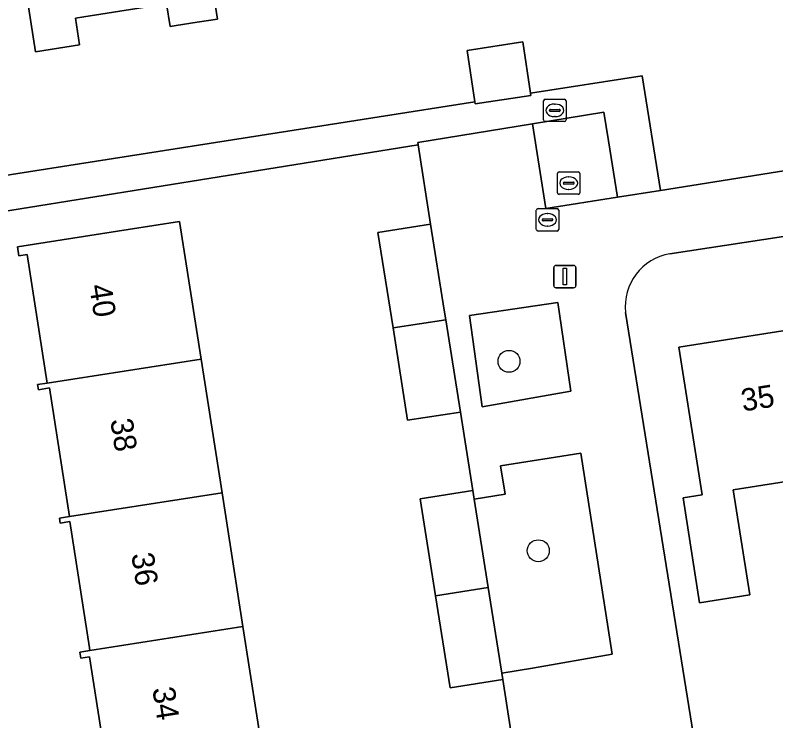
# Model space of a CAD drawing. Extents: x 160077 to 160948, y 386481 to 387498.
# Drawn here: x 160446.25 to 160480.23, y 387399.51 to 387431.03 of the extents above; entities that cross this region are included whole.
import ezdxf

# ---------------------------------------------------------------- set-up
doc = ezdxf.new("R2010")
doc.units = 0
for name, color, linetype in [('IMGEO_Boom', 7, 'Continuous'), ('IMGEO_Erf', 7, 'Continuous'), ('IMGEO_Groenvoorziening', 7, 'Continuous'), ('IMGEO_Kolk', 7, 'Continuous'), ('IMGEO_Lichtmast', 7, 'Continuous'), ('IMGEO_Pand', 7, 'Continuous'), ('IMGEO_Pand_nummerreeks', 7, 'Continuous'), ('IMGEO_Rioolput', 7, 'Continuous'), ('IMGEO_Voetpad_open', 7, 'Continuous')]:
    doc.layers.add(name, color=color, linetype=linetype)

msp = doc.modelspace()

# ---------------------------------------------------------------- linework, layer by layer
at = {"layer": 'IMGEO_Boom'}
for centre in [(160468.312, 387415.57), (160469.618, 387407.106)]:
    msp.add_circle(centre, 0.489, dxfattribs=at)
at = {"layer": 'IMGEO_Erf'}
for points in [[(160437.638, 387439.901), (160440.28, 387423.011), (160466.781, 387427.157), (160466.438, 387429.462), (160468.933, 387429.847), (160469.275, 387427.547), (160474.262, 387428.327), (160475.073, 387423.208), (160499.818, 387427.147), (160499.065, 387431.995), (160500, 387432.139), (160504.58, 387432.844), (160505.333, 387427.999), (160511.22, 387428.987), (160512.734, 387429.19)], [(160454.567, 387435.378), (160455.283, 387430.86), (160454.385, 387430.718), (160453.44, 387430.569), (160453.167, 387430.526), (160453.006, 387431.539), (160449.317, 387430.955), (160448.94, 387430.895), (160449.128, 387429.711), (160447.165, 387429.4), (160446.422, 387434.098)], [(160513.119, 387426.165), (160511.225, 387425.902), (160500, 387424.112), (160475.498, 387420.377)], [(160468.816, 387381.159), (160468.202, 387385.029), (160470.554, 387385.403), (160469.911, 387389.457), (160467.557, 387389.085), (160466.918, 387393.126), (160466.238, 387397.42), (160468.592, 387397.792), (160468.029, 387401.353), (160465.675, 387400.981), (160465.025, 387405.092), (160464.34, 387409.42), (160466.693, 387409.792), (160466.137, 387413.304), (160463.783, 387412.932), (160463.13, 387417.058), (160462.455, 387421.323), (160464.809, 387421.695), (160464.247, 387425.247), (160440.528, 387421.423), (160454.195, 387334.054)], [(160450.464, 387396.66), (160449.572, 387402.362), (160449.184, 387402.302), (160449.142, 387402.576), (160449.587, 387402.646), (160449.571, 387402.747), (160449.568, 387402.764), (160448.685, 387408.406), (160448.266, 387408.34), (160448.232, 387408.558), (160448.68, 387408.628), (160447.78, 387414.378), (160447.287, 387414.301), (160447.251, 387414.529), (160447.684, 387414.596), (160446.784, 387420.345), (160446.415, 387420.287), (160446.352, 387420.688), (160451.292, 387421.462), (160453.592, 387421.822), (160454.555, 387415.672), (160455.491, 387409.695), (160456.427, 387403.717), (160457.362, 387397.74)], [(160473.516, 387417.752), (160476.822, 387397.187)], [(160482.5, 387410.483), (160478.323, 387409.825), (160479.062, 387405.13), (160476.826, 387404.778), (160476.087, 387409.473), (160476.937, 387409.607), (160475.9, 387416.194), (160482.344, 387417.208)]]:
    msp.add_lwpolyline(points, dxfattribs=at)
msp.add_arc((160475.904, 387418.01), 2.402, 99.724, 186.1669, dxfattribs=at)
at = {"layer": 'IMGEO_Groenvoorziening'}
for points in [[(160472.755, 387425.414), (160472.552, 387426.698), (160469.354, 387426.18), (160469.951, 387422.392), (160473.153, 387422.902)], [(160466.552, 387417.614), (160467.106, 387413.529), (160471.069, 387414.235), (160470.489, 387418.198)], [(160471.517, 387411.468), (160467.936, 387410.902), (160468.137, 387409.631), (160466.753, 387409.412), (160467.379, 387405.46), (160467.984, 387401.64), (160469.36, 387401.858), (160472.925, 387402.481)]]:
    msp.add_lwpolyline(points, close=True, dxfattribs=at)
at = {"layer": 'IMGEO_Kolk'}
for p, q in [((160469.857, 387426.355), (160469.857, 387427.207)), ((160469.932, 387427.281), (160470.784, 387427.281)), ((160470.345, 387427.061), (160470.37, 387427.061)), ((160470.858, 387427.207), (160470.858, 387426.355)), ((160470.116, 387426.775), (160470.116, 387426.787)), ((160470.554, 387426.738), (160470.156, 387426.738)), ((160470.159, 387426.824), (160470.557, 387426.824)), ((160470.6, 387426.787), (160470.6, 387426.775)), ((160470.368, 387426.501), (160470.343, 387426.501)), ((160470.784, 387426.281), (160469.932, 387426.281)), ((160469.531, 387421.465), (160469.531, 387422.317)), ((160469.606, 387422.391), (160470.458, 387422.391)), ((160470.532, 387422.317), (160470.532, 387421.465)), ((160469.833, 387421.934), (160470.231, 387421.934)), ((160470.019, 387422.171), (160470.044, 387422.171)), ((160469.79, 387421.885), (160469.79, 387421.897)), ((160470.228, 387421.848), (160469.83, 387421.848)), ((160470.042, 387421.611), (160470.017, 387421.611)), ((160470.274, 387421.897), (160470.274, 387421.885)), ((160470.458, 387421.391), (160469.606, 387421.391))]:
    msp.add_line(p, q, dxfattribs=at)
for points in [[(160469.857, 387426.355), (160469.857, 387427.207)], [(160469.932, 387427.281), (160470.784, 387427.281)], [(160470.858, 387427.207), (160470.858, 387426.355)], [(160470.784, 387426.281), (160469.932, 387426.281)], [(160469.531, 387421.465), (160469.531, 387422.317)], [(160469.606, 387422.391), (160470.458, 387422.391)], [(160470.532, 387422.317), (160470.532, 387421.465)], [(160470.458, 387421.391), (160469.606, 387421.391)]]:
    msp.add_lwpolyline(points, dxfattribs=at)
for centre, radius, start, end in [((160469.934, 387427.205), 0.0765, 91.552, 178.448), ((160469.934, 387427.205), 0.0765, 91.552, 178.448), ((160470.782, 387427.205), 0.0765, 1.552, 88.448), ((160470.782, 387427.205), 0.0765, 1.552, 88.448), ((160470.156, 387426.784), 0.0403, 85.8775, 175.7526), ((160470.153, 387426.774), 0.0366, 178.938, 274.7102), ((160470.557, 387426.781), 0.043, 264.8664, 352.4533), ((160470.561, 387426.786), 0.0386, 1.7309, 96.639), ((160469.934, 387426.357), 0.0765, 181.552, 268.448), ((160469.934, 387426.357), 0.0765, 181.552, 268.448), ((160470.782, 387426.357), 0.0765, 271.552, 358.448), ((160470.782, 387426.357), 0.0765, 271.552, 358.448), ((160469.608, 387422.315), 0.0765, 91.552, 178.448), ((160469.608, 387422.315), 0.0765, 91.552, 178.448), ((160470.456, 387422.315), 0.0765, 1.552, 88.448), ((160470.456, 387422.315), 0.0765, 1.552, 88.448), ((160469.83, 387421.894), 0.0403, 85.8775, 175.7526), ((160470.235, 387421.896), 0.0386, 1.7309, 96.639), ((160469.827, 387421.884), 0.0366, 178.938, 274.7102), ((160470.231, 387421.891), 0.043, 264.8664, 352.4533), ((160469.608, 387421.467), 0.0765, 181.552, 268.448), ((160469.608, 387421.467), 0.0765, 181.552, 268.448), ((160470.456, 387421.467), 0.0765, 271.552, 358.448), ((160470.456, 387421.467), 0.0765, 271.552, 358.448)]:
    msp.add_arc(centre, radius, start, end, dxfattribs=at)
for centre, major_axis, ratio, start_param, end_param in [((160470.344, 387426.781), (-0.387, 0.002), 0.722429, 4.712389, 7.853982), ((160470.369, 387426.781), (-0.39, 0.002), 0.717154, 1.570796, 4.712389), ((160470.018, 387421.891), (-0.387, 0.002), 0.722429, 4.712389, 7.853982), ((160470.043, 387421.891), (-0.39, 0.002), 0.717154, 1.570796, 4.712389)]:
    msp.add_ellipse(centre, major_axis=major_axis, ratio=ratio, start_param=start_param, end_param=end_param, dxfattribs=at)
at = {"layer": 'IMGEO_Lichtmast'}
for p, q in [((160470.307, 387418.957), (160470.307, 387419.757)), ((160470.307, 387419.757), (160470.307, 387418.957)), ((160470.407, 387419.857), (160471.197, 387419.857)), ((160471.197, 387419.857), (160470.407, 387419.857)), ((160471.297, 387419.757), (160471.297, 387418.957)), ((160471.297, 387418.957), (160471.297, 387419.757)), ((160471.197, 387418.857), (160470.407, 387418.857)), ((160470.407, 387418.857), (160471.197, 387418.857))]:
    msp.add_line(p, q, dxfattribs=at)
msp.add_lwpolyline([(160470.727, 387419.732), (160470.877, 387419.732), (160470.877, 387418.982), (160470.727, 387418.982), (160470.727, 387419.732)], dxfattribs=at)
for centre, start, end in [((160470.407, 387419.757), 90, 180), ((160470.407, 387419.757), 90, 180), ((160471.197, 387419.757), 0, 90), ((160471.197, 387419.757), 360, 90), ((160470.407, 387418.957), 180, 270), ((160470.407, 387418.957), 180, 270), ((160471.197, 387418.957), 270, 0), ((160471.197, 387418.957), 270, 0)]:
    msp.add_arc(centre, 0.1, start, end, dxfattribs=at)
at = {"layer": 'IMGEO_Pand'}
for points in [[(160458.908, 387442.882), (160452.618, 387441.887), (160453.67, 387435.237), (160452.449, 387435.045), (160453.006, 387431.539), (160453.167, 387430.526), (160453.44, 387430.569), (160454.385, 387430.718), (160455.283, 387430.86), (160454.567, 387435.378), (160455.037, 387435.452), (160458.767, 387436.042), (160459.96, 387436.231)], [(160452.618, 387441.887), (160446.128, 387440.86), (160447.179, 387434.217), (160446.422, 387434.098), (160447.165, 387429.4), (160449.128, 387429.711), (160448.94, 387430.895), (160449.317, 387430.955), (160453.006, 387431.539), (160452.449, 387435.045), (160453.67, 387435.237)], [(160466.781, 387427.157), (160466.793, 387427.074), (160469.29, 387427.446), (160469.275, 387427.547), (160468.933, 387429.847), (160466.438, 387429.462)], [(160454.555, 387415.672), (160453.592, 387421.822), (160451.292, 387421.462), (160446.352, 387420.688), (160446.415, 387420.287), (160446.784, 387420.345), (160447.684, 387414.596)], [(160465.418, 387417.847), (160464.809, 387421.695), (160462.455, 387421.323), (160463.13, 387417.058), (160465.485, 387417.427)], [(160465.485, 387417.427), (160463.13, 387417.058), (160463.783, 387412.932), (160466.137, 387413.304)], [(160483.38, 387410.624), (160482.344, 387417.208), (160475.9, 387416.194), (160476.937, 387409.607), (160476.087, 387409.473), (160476.826, 387404.778), (160479.062, 387405.13), (160478.323, 387409.825), (160482.5, 387410.483)], [(160454.555, 387415.672), (160447.684, 387414.596), (160447.251, 387414.529), (160447.287, 387414.301), (160447.78, 387414.378), (160448.68, 387408.628), (160455.491, 387409.695)], [(160455.491, 387409.695), (160448.68, 387408.628), (160448.232, 387408.558), (160448.266, 387408.34), (160448.685, 387408.406), (160449.568, 387402.764), (160449.571, 387402.747), (160449.587, 387402.646), (160456.427, 387403.717)], [(160466.753, 387409.412), (160466.693, 387409.792), (160464.34, 387409.42), (160465.025, 387405.092), (160467.379, 387405.46)], [(160467.379, 387405.46), (160465.025, 387405.092), (160465.675, 387400.981), (160468.029, 387401.353), (160467.984, 387401.64)], [(160456.427, 387403.717), (160449.587, 387402.646), (160449.142, 387402.576), (160449.184, 387402.302), (160449.572, 387402.362), (160450.464, 387396.66), (160457.362, 387397.74)]]:
    msp.add_lwpolyline(points, close=True, dxfattribs=at)
at = {"layer": 'IMGEO_Rioolput'}
for p, q in [((160470.551, 387424.03), (160471.403, 387424.03)), ((160470.476, 387423.104), (160470.476, 387423.956)), ((160470.964, 387423.81), (160470.989, 387423.81)), ((160471.477, 387423.956), (160471.477, 387423.104)), ((160470.735, 387423.524), (160470.735, 387423.536)), ((160471.173, 387423.487), (160470.775, 387423.487)), ((160470.778, 387423.573), (160471.176, 387423.573)), ((160471.219, 387423.536), (160471.219, 387423.524)), ((160471.403, 387423.03), (160470.551, 387423.03)), ((160470.987, 387423.25), (160470.962, 387423.25))]:
    msp.add_line(p, q, dxfattribs=at)
for points in [[(160470.551, 387424.03), (160471.403, 387424.03)], [(160470.476, 387423.104), (160470.476, 387423.956)], [(160471.477, 387423.956), (160471.477, 387423.104)], [(160471.403, 387423.03), (160470.551, 387423.03)]]:
    msp.add_lwpolyline(points, dxfattribs=at)
for centre, radius, start, end in [((160470.553, 387423.954), 0.0765, 91.552, 178.448), ((160470.553, 387423.954), 0.0765, 91.552, 178.448), ((160471.401, 387423.954), 0.0765, 1.552, 88.448), ((160471.401, 387423.954), 0.0765, 1.552, 88.448), ((160470.775, 387423.533), 0.0403, 85.8775, 175.7526), ((160470.772, 387423.523), 0.0366, 178.938, 274.7102), ((160471.176, 387423.53), 0.043, 264.8664, 352.4533), ((160471.18, 387423.535), 0.0386, 1.7309, 96.639), ((160470.553, 387423.106), 0.0765, 181.552, 268.448), ((160470.553, 387423.106), 0.0765, 181.552, 268.448), ((160471.401, 387423.106), 0.0765, 271.552, 358.448), ((160471.401, 387423.106), 0.0765, 271.552, 358.448)]:
    msp.add_arc(centre, radius, start, end, dxfattribs=at)
for centre, major_axis, ratio, start_param, end_param in [((160470.963, 387423.53), (-0.387, 0.002), 0.722429, 4.712389, 7.853982), ((160470.988, 387423.53), (-0.39, 0.002), 0.717154, 1.570796, 4.712389)]:
    msp.add_ellipse(centre, major_axis=major_axis, ratio=ratio, start_param=start_param, end_param=end_param, dxfattribs=at)
at = {"layer": 'IMGEO_Voetpad_open'}
for points in [[(160464.247, 387425.247), (160464.231, 387425.35), (160469.354, 387426.18), (160472.552, 387426.698), (160472.755, 387425.414), (160473.153, 387422.902), (160475.073, 387423.208), (160474.262, 387428.327), (160469.275, 387427.547), (160469.29, 387427.446), (160466.793, 387427.074), (160466.781, 387427.157), (160440.28, 387423.011), (160440.528, 387421.423)], [(160471.069, 387414.235), (160467.106, 387413.529), (160466.552, 387417.614), (160470.489, 387418.198)]]:
    msp.add_lwpolyline(points, close=True, dxfattribs=at)
for points in [[(160499.818, 387427.147), (160475.073, 387423.208), (160473.153, 387422.902), (160469.951, 387422.392), (160469.354, 387426.18), (160464.231, 387425.35), (160464.247, 387425.247), (160464.809, 387421.695), (160465.418, 387417.847), (160465.485, 387417.427), (160466.137, 387413.304), (160466.693, 387409.792), (160466.753, 387409.412), (160468.137, 387409.631), (160467.936, 387410.902), (160471.517, 387411.468), (160472.925, 387402.481), (160469.36, 387401.858), (160467.984, 387401.64), (160468.029, 387401.353), (160468.592, 387397.792)], [(160475.498, 387420.377), (160500, 387424.112), (160511.225, 387425.902)], [(160476.822, 387397.187), (160473.516, 387417.752)]]:
    msp.add_lwpolyline(points, dxfattribs=at)
msp.add_arc((160475.904, 387418.01), 2.402, 99.724, 186.1669, dxfattribs=at)

# ---------------------------------------------------------------- texts
at = {"layer": 'IMGEO_Pand_nummerreeks'}
for s, rotation, p in [('40', 278.9026, (160449.553, 387418.949)), ('35', 8.9475, (160478.758, 387413.324)), ('38', 278.9036, (160450.494, 387412.947)), ('36', 278.9036, (160451.433, 387406.948)), ('34', 278.9036, (160452.373, 387400.946))]:
    msp.add_text(s, height=1, rotation=rotation, dxfattribs=at).set_placement(p)

doc.saveas('drawing.dxf')
